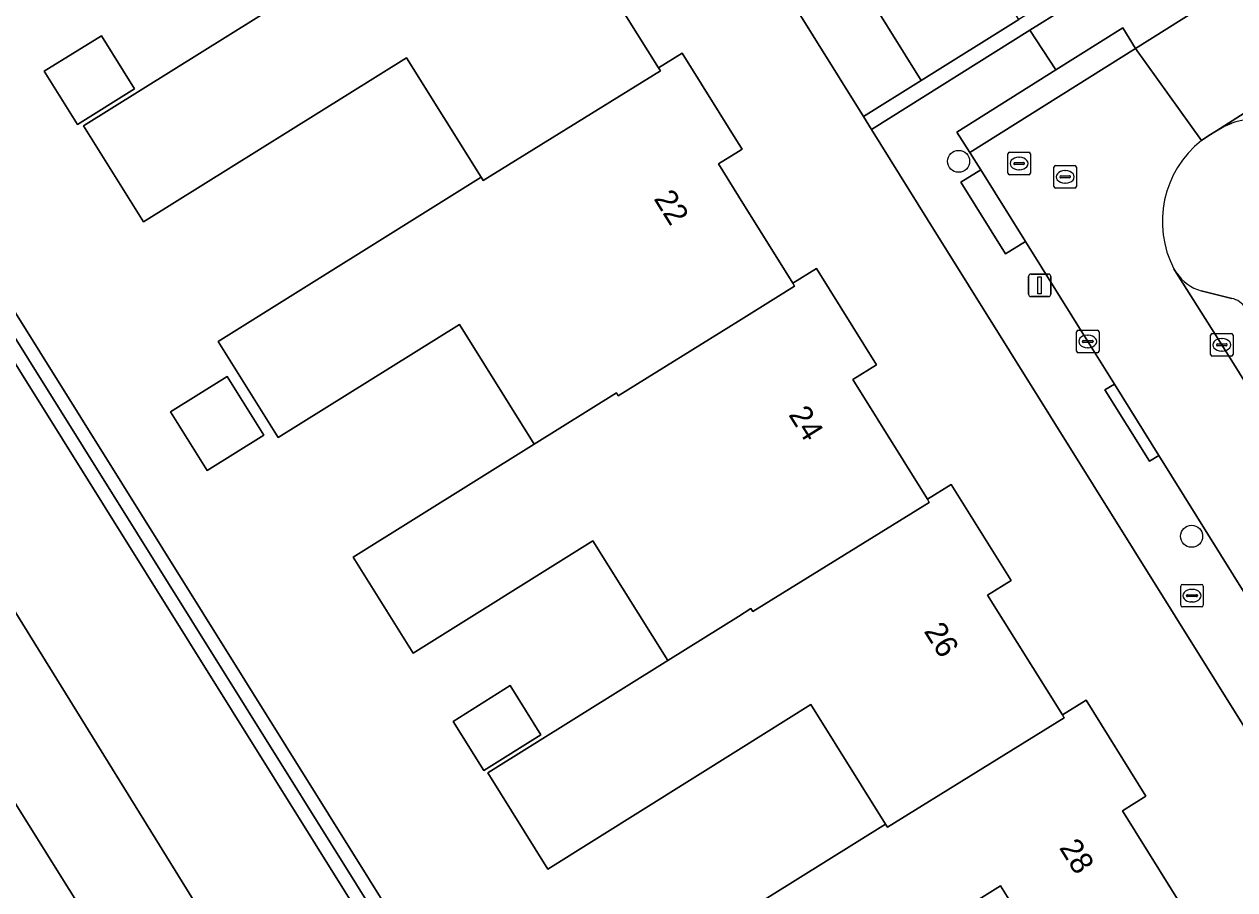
# Model space of a CAD drawing. Extents: x 158835 to 160077, y 386387 to 387778.
# Drawn here: x 158968.2 to 159022.1, y 387100.6 to 387139.1 of the extents above; entities that cross this region are included whole.
import ezdxf

# ---------------------------------------------------------------- set-up
doc = ezdxf.new("R2010")
doc.units = 0
for name, color, linetype in [('IMGEO_Berm_groen', 7, 'Continuous'), ('IMGEO_Boom', 7, 'Continuous'), ('IMGEO_Brandkraan', 7, 'Continuous'), ('IMGEO_Erf', 7, 'Continuous'), ('IMGEO_Groenvoorziening', 7, 'Continuous'), ('IMGEO_Kolk', 7, 'Continuous'), ('IMGEO_Lichtmast', 7, 'Continuous'), ('IMGEO_Loofbos', 7, 'Continuous'), ('IMGEO_Pand', 7, 'Continuous'), ('IMGEO_Pand_nummerreeks', 7, 'Continuous'), ('IMGEO_Parkeervlak_open', 7, 'Continuous'), ('IMGEO_Rijbaan_lokaal_open', 7, 'Continuous'), ('IMGEO_Rioolput', 7, 'Continuous'), ('IMGEO_Voetpad_open', 7, 'Continuous')]:
    doc.layers.add(name, color=color, linetype=linetype)

msp = doc.modelspace()

# ---------------------------------------------------------------- linework, layer by layer
at = {"layer": 'IMGEO_Berm_groen'}
msp.add_lwpolyline([(158996.366, 387029.143), (158979.344, 387042.657), (158935.824, 387112.372), (158932.87, 387122.833), (158950.04, 387132.86), (159010.63, 387035.965)], close=True, dxfattribs=at)
msp.add_lwpolyline([(159019.843, 387029.184), (159018.499, 387031.002), (159000, 387060.908), (158955.666, 387132.58)], dxfattribs=at)
at = {"layer": 'IMGEO_Boom'}
for centre in [(159009.794, 387133.003), (159020.162, 387116.32)]:
    msp.add_circle(centre, 0.489, dxfattribs=at)
at = {"layer": 'IMGEO_Brandkraan'}
for p, q in [((159019.678, 387113.251), (159019.678, 387114.103)), ((159019.753, 387114.177), (159020.605, 387114.177)), ((159020.679, 387114.103), (159020.679, 387113.251)), ((159019.937, 387113.671), (159019.937, 387113.683)), ((159020.375, 387113.634), (159019.977, 387113.634)), ((159019.98, 387113.72), (159020.378, 387113.72)), ((159020.166, 387113.957), (159020.191, 387113.957)), ((159020.421, 387113.683), (159020.421, 387113.671)), ((159020.605, 387113.177), (159019.753, 387113.177)), ((159020.189, 387113.397), (159020.164, 387113.397))]:
    msp.add_line(p, q, dxfattribs=at)
for points in [[(159019.678, 387113.251), (159019.678, 387114.103)], [(159019.753, 387114.177), (159020.605, 387114.177)], [(159020.679, 387114.103), (159020.679, 387113.251)], [(159020.605, 387113.177), (159019.753, 387113.177)]]:
    msp.add_lwpolyline(points, dxfattribs=at)
for centre, radius, start, end in [((159019.755, 387114.101), 0.0765, 91.552, 178.448), ((159019.755, 387114.101), 0.0765, 91.552, 178.448), ((159020.603, 387114.101), 0.0765, 1.552, 88.448), ((159020.603, 387114.101), 0.0765, 1.552, 88.448), ((159019.977, 387113.68), 0.0403, 85.8775, 175.7526), ((159019.974, 387113.67), 0.0366, 178.938, 274.7102), ((159020.378, 387113.677), 0.043, 264.8664, 352.4533), ((159020.382, 387113.682), 0.0386, 1.7309, 96.639), ((159019.755, 387113.253), 0.0765, 181.552, 268.448), ((159019.755, 387113.253), 0.0765, 181.552, 268.448), ((159020.603, 387113.253), 0.0765, 271.552, 358.448), ((159020.603, 387113.253), 0.0765, 271.552, 358.448)]:
    msp.add_arc(centre, radius, start, end, dxfattribs=at)
for centre, major_axis, ratio, start_param, end_param in [((159020.165, 387113.677), (-0.387, 0.002), 0.722429, 4.712389, 7.853982), ((159020.19, 387113.677), (-0.39, 0.002), 0.717154, 1.570796, 4.712389)]:
    msp.add_ellipse(centre, major_axis=major_axis, ratio=ratio, start_param=start_param, end_param=end_param, dxfattribs=at)
at = {"layer": 'IMGEO_Erf'}
for points in [[(159056.14, 387053.974), (159008.415, 387130.408), (159005.915, 387134.425), (159005.558, 387134.999), (159000, 387143.93), (158996.068, 387150.248), (158998.614, 387151.881), (159000, 387152.765), (159002.915, 387154.623), (159004.577, 387155.677), (159006.061, 387153.309), (159011.662, 387156.81), (159004.375, 387168.469), (159008.654, 387171.13), (159008.563, 387171.275), (159010.869, 387172.709), (159011.702, 387171.384), (159011.382, 387169.723), (159010.06, 387168.893), (159016.01, 387159.422), (159021.326, 387162.762), (159013.97, 387174.47)], [(159000, 387099.423), (159006.546, 387103.513), (159003.225, 387108.829), (159000, 387106.814), (158991.516, 387101.514), (158988.847, 387105.787), (158996.852, 387110.789), (158993.525, 387116.113), (158985.52, 387111.111), (158982.851, 387115.384), (158990.911, 387120.419), (158987.585, 387125.743), (158979.525, 387120.708), (158976.855, 387124.982), (158988.552, 387132.291), (158985.226, 387137.614), (158973.529, 387130.305), (158970.859, 387134.579), (158981.181, 387141.027), (158977.859, 387146.343), (158967.538, 387139.895)], [(158993.121, 387142.471), (158996.448, 387137.159), (158997.502, 387137.819), (159000, 387133.801), (159000.159, 387133.545), (159000, 387133.446), (158999.106, 387132.889), (159000, 387131.455), (159002.413, 387127.583), (159003.466, 387128.239), (159006.137, 387123.952), (159005.085, 387123.296), (159008.407, 387117.965), (159009.46, 387118.621), (159012.138, 387114.357), (159011.087, 387113.701), (159014.412, 387108.377), (159015.463, 387109.034), (159018.131, 387104.762), (159017.08, 387104.105), (159020.399, 387098.79)], [(158961.603, 387136.219), (159000, 387074.738)], [(159014.989, 387095.43), (159011.658, 387100.763), (159000, 387093.481)]]:
    msp.add_lwpolyline(points, dxfattribs=at)
for points in [[(158970.593, 387134.639), (158969.113, 387137.008), (158971.651, 387138.594), (158973.131, 387136.224)], [(158976.365, 387119.245), (158974.733, 387121.859), (158977.252, 387123.432), (158978.885, 387120.819)], [(158988.666, 387105.9), (158987.302, 387108.083), (158989.847, 387109.673), (158991.211, 387107.49)]]:
    msp.add_lwpolyline(points, close=True, dxfattribs=at)
at = {"layer": 'IMGEO_Groenvoorziening'}
msp.add_lwpolyline([(159028.833, 387031.218), (159028.377, 387031.351), (159027.766, 387031.58), (159027.179, 387031.863), (159026.619, 387032.198), (159026.092, 387032.581), (159025.601, 387033.01), (159025.15, 387033.481), (159024.743, 387033.99), (159000, 387073.604), (158961.086, 387135.905), (158960.736, 387136.433), (158960.527, 387136.12), (158960.495, 387135.729), (159000, 387072.462), (159024.248, 387033.629), (159024.692, 387033.078), (159025.184, 387032.568), (159025.72, 387032.104), (159026.295, 387031.69), (159026.904, 387031.33), (159027.543, 387031.025), (159028.207, 387030.778), (159028.716, 387030.633)], close=True, dxfattribs=at)
for points in [[(159025.228, 387034.343), (159000, 387074.738), (158961.603, 387136.219), (158961.086, 387135.905), (159000, 387073.604), (159024.743, 387033.99)], [(158955.666, 387132.58), (159000, 387060.908), (159018.499, 387031.002), (159019.843, 387029.184), (159022.541, 387027.103), (159023.818, 387026.516), (159025.306, 387025.996), (159027.668, 387025.411), (159028.716, 387030.633), (159028.207, 387030.778), (159027.543, 387031.025), (159026.904, 387031.33), (159026.295, 387031.69), (159025.72, 387032.104), (159025.184, 387032.568), (159024.692, 387033.078), (159024.248, 387033.629), (159000, 387072.462), (158960.495, 387135.729)]]:
    msp.add_lwpolyline(points, dxfattribs=at)
at = {"layer": 'IMGEO_Kolk'}
for p, q in [((159015.042, 387124.562), (159015.042, 387125.414)), ((159015.117, 387125.488), (159015.969, 387125.488)), ((159016.043, 387125.414), (159016.043, 387124.562)), ((159015.301, 387124.982), (159015.301, 387124.994)), ((159015.739, 387124.945), (159015.341, 387124.945)), ((159015.344, 387125.031), (159015.742, 387125.031)), ((159015.53, 387125.268), (159015.555, 387125.268)), ((159015.785, 387124.994), (159015.785, 387124.982)), ((159021.007, 387124.413), (159021.007, 387125.265)), ((159021.082, 387125.339), (159021.934, 387125.339)), ((159021.266, 387124.833), (159021.266, 387124.845)), ((159021.309, 387124.882), (159021.707, 387124.882)), ((159021.495, 387125.119), (159021.52, 387125.119)), ((159021.75, 387124.845), (159021.75, 387124.833)), ((159022.008, 387125.265), (159022.008, 387124.413)), ((159015.969, 387124.488), (159015.117, 387124.488)), ((159015.553, 387124.708), (159015.528, 387124.708)), ((159021.934, 387124.339), (159021.082, 387124.339)), ((159021.704, 387124.796), (159021.306, 387124.796)), ((159021.518, 387124.559), (159021.493, 387124.559))]:
    msp.add_line(p, q, dxfattribs=at)
for points in [[(159015.042, 387124.562), (159015.042, 387125.414)], [(159015.117, 387125.488), (159015.969, 387125.488)], [(159016.043, 387125.414), (159016.043, 387124.562)], [(159021.007, 387124.413), (159021.007, 387125.265)], [(159021.082, 387125.339), (159021.934, 387125.339)], [(159022.008, 387125.265), (159022.008, 387124.413)], [(159015.969, 387124.488), (159015.117, 387124.488)], [(159021.934, 387124.339), (159021.082, 387124.339)]]:
    msp.add_lwpolyline(points, dxfattribs=at)
for centre, radius, start, end in [((159015.119, 387125.412), 0.0765, 91.552, 178.448), ((159015.119, 387125.412), 0.0765, 91.552, 178.448), ((159015.967, 387125.412), 0.0765, 1.552, 88.448), ((159015.967, 387125.412), 0.0765, 1.552, 88.448), ((159015.341, 387124.991), 0.0403, 85.8775, 175.7526), ((159015.338, 387124.981), 0.0366, 178.938, 274.7102), ((159015.742, 387124.988), 0.043, 264.8664, 352.4533), ((159015.746, 387124.993), 0.0386, 1.7309, 96.639), ((159021.084, 387125.263), 0.0765, 91.552, 178.448), ((159021.084, 387125.263), 0.0765, 91.552, 178.448), ((159021.306, 387124.842), 0.0403, 85.8775, 175.7526), ((159021.303, 387124.832), 0.0366, 178.938, 274.7102), ((159021.707, 387124.839), 0.043, 264.8664, 352.4533), ((159021.711, 387124.844), 0.0386, 1.7309, 96.639), ((159021.932, 387125.263), 0.0765, 1.552, 88.448), ((159021.932, 387125.263), 0.0765, 1.552, 88.448), ((159015.119, 387124.564), 0.0765, 181.552, 268.448), ((159015.119, 387124.564), 0.0765, 181.552, 268.448), ((159015.967, 387124.564), 0.0765, 271.552, 358.448), ((159015.967, 387124.564), 0.0765, 271.552, 358.448), ((159021.084, 387124.415), 0.0765, 181.552, 268.448), ((159021.084, 387124.415), 0.0765, 181.552, 268.448), ((159021.932, 387124.415), 0.0765, 271.552, 358.448), ((159021.932, 387124.415), 0.0765, 271.552, 358.448)]:
    msp.add_arc(centre, radius, start, end, dxfattribs=at)
for centre, major_axis, ratio, start_param, end_param in [((159015.529, 387124.988), (-0.387, 0.002), 0.722429, 4.712389, 7.853982), ((159015.554, 387124.988), (-0.39, 0.002), 0.717154, 1.570796, 4.712389), ((159021.494, 387124.839), (-0.387, 0.002), 0.722429, 4.712389, 7.853982), ((159021.519, 387124.839), (-0.39, 0.002), 0.717154, 1.570796, 4.712389)]:
    msp.add_ellipse(centre, major_axis=major_axis, ratio=ratio, start_param=start_param, end_param=end_param, dxfattribs=at)
at = {"layer": 'IMGEO_Lichtmast'}
for p, q in [((159012.905, 387127.085), (159012.905, 387127.885)), ((159012.905, 387127.885), (159012.905, 387127.085)), ((159013.005, 387127.985), (159013.795, 387127.985)), ((159013.795, 387127.985), (159013.005, 387127.985)), ((159013.895, 387127.885), (159013.895, 387127.085)), ((159013.895, 387127.085), (159013.895, 387127.885)), ((159013.795, 387126.985), (159013.005, 387126.985)), ((159013.005, 387126.985), (159013.795, 387126.985))]:
    msp.add_line(p, q, dxfattribs=at)
msp.add_lwpolyline([(159013.325, 387127.86), (159013.475, 387127.86), (159013.475, 387127.11), (159013.325, 387127.11), (159013.325, 387127.86)], dxfattribs=at)
for centre, start, end in [((159013.005, 387127.885), 90, 180), ((159013.005, 387127.885), 90, 180), ((159013.795, 387127.885), 0, 90), ((159013.795, 387127.885), 360, 90), ((159013.005, 387127.085), 180, 270), ((159013.005, 387127.085), 180, 270), ((159013.795, 387127.085), 270, 0), ((159013.795, 387127.085), 270, 0)]:
    msp.add_arc(centre, 0.1, start, end, dxfattribs=at)
at = {"layer": 'IMGEO_Loofbos'}
msp.add_lwpolyline([(159010.63, 387035.965), (158950.04, 387132.86), (158932.87, 387122.833), (158935.824, 387112.372), (158979.344, 387042.657), (158996.366, 387029.143)], close=True, dxfattribs=at)
at = {"layer": 'IMGEO_Pand'}
for points in [[(158985.226, 387137.614), (158988.552, 387132.291), (158988.637, 387132.155), (158996.533, 387137.023), (158996.448, 387137.159), (158993.121, 387142.471), (158994.175, 387143.131), (158991.487, 387147.423), (158990.381, 387146.739), (158990.465, 387146.603), (158985.078, 387143.273), (158984.993, 387143.409), (158981.181, 387141.027), (158970.859, 387134.579), (158973.529, 387130.305)], [(158969.113, 387137.008), (158970.593, 387134.639), (158973.131, 387136.224), (158971.651, 387138.594)], [(159002.413, 387127.583), (159000, 387131.455), (158999.106, 387132.889), (159000, 387133.446), (159000.159, 387133.545), (159000, 387133.801), (158997.502, 387137.819), (158996.448, 387137.159), (158996.533, 387137.023), (158988.637, 387132.155), (158988.552, 387132.291), (158976.855, 387124.982), (158979.525, 387120.708), (158987.585, 387125.743), (158990.911, 387120.419), (158994.567, 387122.703), (158994.652, 387122.567), (159000, 387125.893), (159002.498, 387127.447)], [(159008.407, 387117.965), (159005.085, 387123.296), (159006.137, 387123.952), (159003.466, 387128.239), (159002.413, 387127.583), (159002.498, 387127.447), (159000, 387125.893), (158994.652, 387122.567), (158994.567, 387122.703), (158990.911, 387120.419), (158982.851, 387115.384), (158985.52, 387111.111), (158993.525, 387116.113), (158996.852, 387110.789), (159000, 387112.756), (159000.555, 387113.103), (159000.64, 387112.967), (159008.492, 387117.829)], [(158974.733, 387121.859), (158976.365, 387119.245), (158978.885, 387120.819), (158977.252, 387123.432)], [(159003.225, 387108.829), (159006.546, 387103.513), (159006.631, 387103.377), (159014.497, 387108.241), (159014.412, 387108.377), (159011.087, 387113.701), (159012.138, 387114.357), (159009.46, 387118.621), (159008.407, 387117.965), (159008.492, 387117.829), (159000.64, 387112.967), (159000.555, 387113.103), (159000, 387112.756), (158996.852, 387110.789), (158988.847, 387105.787), (158991.516, 387101.514), (159000, 387106.814)], [(158987.302, 387108.083), (158988.666, 387105.9), (158991.211, 387107.49), (158989.847, 387109.673)], [(159017.08, 387104.105), (159018.131, 387104.762), (159015.463, 387109.034), (159014.412, 387108.377), (159014.497, 387108.241), (159006.631, 387103.377), (159006.546, 387103.513), (159000, 387099.423), (158994.837, 387096.198), (158997.507, 387091.924), (159000, 387093.481), (159011.658, 387100.763), (159014.989, 387095.43), (159015.074, 387095.294), (159020.484, 387098.654), (159020.399, 387098.79)]]:
    msp.add_lwpolyline(points, close=True, dxfattribs=at)
at = {"layer": 'IMGEO_Parkeervlak_open'}
for points in [[(159093.424, 387179.5), (159090.182, 387177.412), (159074.638, 387167.753), (159057.1, 387156.769), (159039.749, 387145.915), (159023.941, 387136.06), (159021.266, 387134.36), (159021.595, 387134.552), (159021.946, 387134.699)], [(159019.497, 387128.022), (159021.503, 387124.839), (159023.784, 387121.178), (159025.287, 387122.115), (159025.234, 387122.2), (159022.551, 387126.472)], [(159021.946, 387126.905), (159020.581, 387127.235)]]:
    msp.add_lwpolyline(points, dxfattribs=at)
for centre, radius, start, end in [((159022.782, 387132.563), 2.294, 71.7138, 111.3785), ((159021.198, 387129.225), 2.083, 215.2645, 252.7751), ((159021.756, 387126), 0.925, 30.689, 78.1282)]:
    msp.add_arc(centre, radius, start, end, dxfattribs=at)
at = {"layer": 'IMGEO_Rijbaan_lokaal_open'}
msp.add_lwpolyline([(159012.48, 387139.318), (159002.915, 387154.623), (159000, 387152.765), (158998.614, 387151.881), (159000, 387149.655), (159008.126, 387136.604)], close=True, dxfattribs=at)
for points in [[(159022.752, 387141.221), (159020.45, 387139.768), (159017.67, 387138.025), (159020.604, 387133.927), (159020.926, 387134.158), (159021.266, 387134.36), (159023.941, 387136.06)], [(159020.604, 387133.927), (159017.67, 387138.025), (159010.296, 387133.393), (159010.779, 387132.629), (159012.77, 387129.439), (159015.54, 387124.989), (159016.727, 387123.093), (159018.705, 387119.92), (159022.581, 387113.7)], [(159023.784, 387121.178), (159021.503, 387124.839), (159019.497, 387128.022), (159019.377, 387128.213)]]:
    msp.add_lwpolyline(points, dxfattribs=at)
msp.add_arc((159023.428, 387130.332), 4.571, 128.1464, 207.6148, dxfattribs=at)
at = {"layer": 'IMGEO_Rioolput'}
for p, q in [((159011.987, 387132.481), (159011.987, 387133.333)), ((159012.062, 387133.407), (159012.914, 387133.407)), ((159012.246, 387132.901), (159012.246, 387132.913)), ((159012.289, 387132.95), (159012.687, 387132.95)), ((159012.475, 387133.187), (159012.5, 387133.187)), ((159012.73, 387132.913), (159012.73, 387132.901)), ((159012.988, 387133.333), (159012.988, 387132.481)), ((159012.914, 387132.407), (159012.062, 387132.407)), ((159012.684, 387132.864), (159012.286, 387132.864)), ((159012.498, 387132.627), (159012.473, 387132.627)), ((159014.036, 387131.886), (159014.036, 387132.738)), ((159014.111, 387132.812), (159014.963, 387132.812)), ((159014.338, 387132.355), (159014.736, 387132.355)), ((159014.524, 387132.592), (159014.549, 387132.592)), ((159015.037, 387132.738), (159015.037, 387131.886)), ((159014.963, 387131.812), (159014.111, 387131.812)), ((159014.295, 387132.306), (159014.295, 387132.318)), ((159014.733, 387132.269), (159014.335, 387132.269)), ((159014.547, 387132.032), (159014.522, 387132.032)), ((159014.779, 387132.318), (159014.779, 387132.306))]:
    msp.add_line(p, q, dxfattribs=at)
for points in [[(159011.987, 387132.481), (159011.987, 387133.333)], [(159012.062, 387133.407), (159012.914, 387133.407)], [(159012.988, 387133.333), (159012.988, 387132.481)], [(159012.914, 387132.407), (159012.062, 387132.407)], [(159014.036, 387131.886), (159014.036, 387132.738)], [(159014.111, 387132.812), (159014.963, 387132.812)], [(159015.037, 387132.738), (159015.037, 387131.886)], [(159014.963, 387131.812), (159014.111, 387131.812)]]:
    msp.add_lwpolyline(points, dxfattribs=at)
for centre, radius, start, end in [((159012.064, 387133.331), 0.0765, 91.552, 178.448), ((159012.064, 387133.331), 0.0765, 91.552, 178.448), ((159012.286, 387132.91), 0.0403, 85.8775, 175.7526), ((159012.283, 387132.9), 0.0366, 178.938, 274.7102), ((159012.687, 387132.907), 0.043, 264.8664, 352.4533), ((159012.691, 387132.912), 0.0386, 1.7309, 96.639), ((159012.912, 387133.331), 0.0765, 1.552, 88.448), ((159012.912, 387133.331), 0.0765, 1.552, 88.448), ((159012.064, 387132.483), 0.0765, 181.552, 268.448), ((159012.064, 387132.483), 0.0765, 181.552, 268.448), ((159012.912, 387132.483), 0.0765, 271.552, 358.448), ((159012.912, 387132.483), 0.0765, 271.552, 358.448), ((159014.113, 387132.736), 0.0765, 91.552, 178.448), ((159014.113, 387132.736), 0.0765, 91.552, 178.448), ((159014.335, 387132.315), 0.0403, 85.8775, 175.7526), ((159014.74, 387132.317), 0.0386, 1.7309, 96.639), ((159014.961, 387132.736), 0.0765, 1.552, 88.448), ((159014.961, 387132.736), 0.0765, 1.552, 88.448), ((159014.113, 387131.888), 0.0765, 181.552, 268.448), ((159014.113, 387131.888), 0.0765, 181.552, 268.448), ((159014.332, 387132.305), 0.0366, 178.938, 274.7102), ((159014.736, 387132.312), 0.043, 264.8664, 352.4533), ((159014.961, 387131.888), 0.0765, 271.552, 358.448), ((159014.961, 387131.888), 0.0765, 271.552, 358.448)]:
    msp.add_arc(centre, radius, start, end, dxfattribs=at)
for centre, major_axis, ratio, start_param, end_param in [((159012.474, 387132.907), (-0.387, 0.002), 0.722429, 4.712389, 7.853982), ((159012.499, 387132.907), (-0.39, 0.002), 0.717154, 1.570796, 4.712389), ((159014.523, 387132.312), (-0.387, 0.002), 0.722429, 4.712389, 7.853982), ((159014.548, 387132.312), (-0.39, 0.002), 0.717154, 1.570796, 4.712389)]:
    msp.add_ellipse(centre, major_axis=major_axis, ratio=ratio, start_param=start_param, end_param=end_param, dxfattribs=at)
at = {"layer": 'IMGEO_Voetpad_open'}
for points in [[(159091.517, 387187.954), (159016.017, 387140.742), (159014.494, 387139.789), (159012.97, 387138.836), (159014.122, 387137.072), (159017.096, 387138.94), (159017.67, 387138.025), (159020.45, 387139.768), (159022.752, 387141.221)], [(159022.581, 387113.7), (159018.705, 387119.92), (159018.281, 387119.656), (159016.303, 387122.829), (159016.727, 387123.093), (159015.54, 387124.989), (159012.77, 387129.439), (159011.888, 387128.888), (159009.897, 387132.078), (159010.779, 387132.629), (159010.296, 387133.393), (159009.722, 387134.308), (159014.122, 387137.072), (159012.97, 387138.836), (159005.915, 387134.425), (159008.415, 387130.408), (159056.14, 387053.974)], [(159021.946, 387134.699), (159021.595, 387134.552), (159021.266, 387134.36), (159020.926, 387134.158), (159020.604, 387133.927)], [(159019.377, 387128.213), (159019.497, 387128.022)], [(159020.581, 387127.235), (159021.946, 387126.905)]]:
    msp.add_lwpolyline(points, dxfattribs=at)
for points in [[(159008.126, 387136.604), (159000, 387149.655), (158998.614, 387151.881), (158996.068, 387150.248), (159000, 387143.93), (159005.558, 387134.999)], [(159012.97, 387138.836), (159014.494, 387139.789), (159014.142, 387140.357), (159012.48, 387139.318), (159008.126, 387136.604), (159005.558, 387134.999), (159005.915, 387134.425)], [(159017.67, 387138.025), (159017.096, 387138.94), (159014.122, 387137.072), (159009.722, 387134.308), (159010.296, 387133.393)], [(159010.779, 387132.629), (159009.897, 387132.078), (159011.888, 387128.888), (159012.77, 387129.439)], [(159018.705, 387119.92), (159016.727, 387123.093), (159016.303, 387122.829), (159018.281, 387119.656)]]:
    msp.add_lwpolyline(points, close=True, dxfattribs=at)
for centre, radius, start, end in [((159022.782, 387132.563), 2.294, 71.7138, 111.3785), ((159023.428, 387130.332), 4.571, 128.1464, 207.6148), ((159021.198, 387129.225), 2.083, 215.2645, 252.7751), ((159021.756, 387126), 0.925, 30.689, 78.1282)]:
    msp.add_arc(centre, radius, start, end, dxfattribs=at)

# ---------------------------------------------------------------- texts
at = {"layer": 'IMGEO_Pand_nummerreeks'}
for s, rotation, p in [('22', 301.9193, (158996.208, 387131.341)), ('24', 302.0052, (159002.204, 387121.73)), ('26', 302.0052, (159008.225, 387112.098)), ('28', 302.0069, (159014.246, 387102.461))]:
    msp.add_text(s, height=1, rotation=rotation, dxfattribs=at).set_placement(p)

doc.saveas('drawing.dxf')
